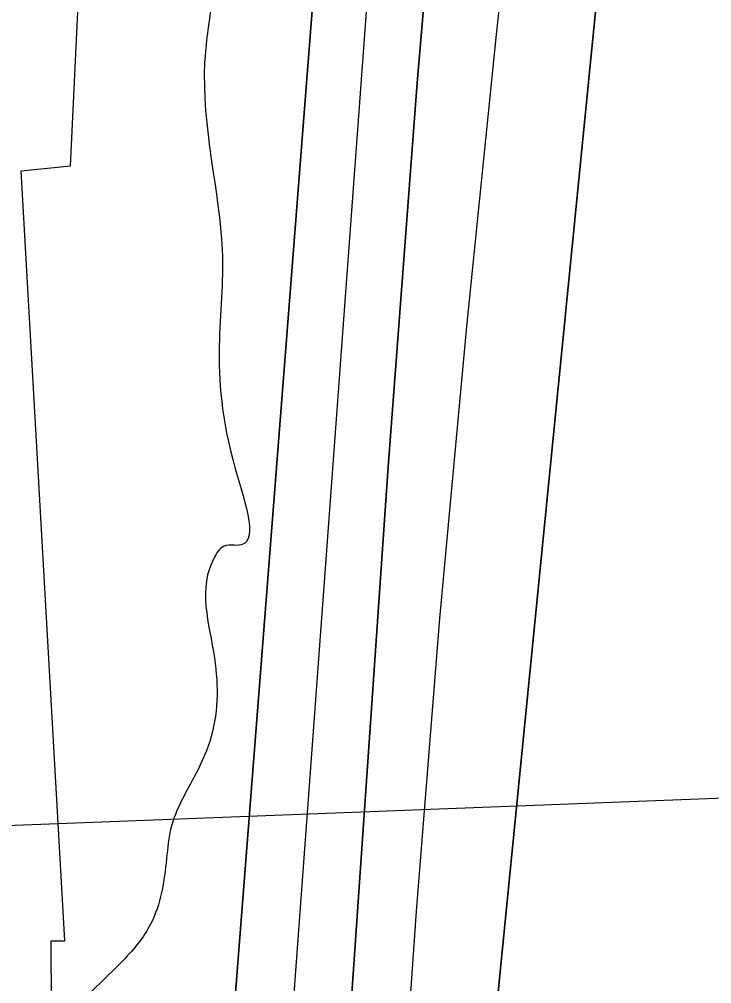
# Model space of a CAD drawing. Extents: x 3297772 to 3335630, y 634068 to 659439.
# Drawn here: x 3311992 to 3312124.8, y 654296.4 to 654481.6 of the extents above; entities that cross this region are included whole.
import ezdxf

# ---------------------------------------------------------------- set-up
doc = ezdxf.new("R2010")
doc.units = 0
for name, color, linetype in [('V-RIVR-EDGE', 7, 'Continuous'), ('V-RIVR-RANG', 7, 'Continuous'), ('V-RRAP-RVMT', 7, 'Continuous'), ('V-TOPO-DPTH', 7, 'Continuous'), ('V-TOPO-MINR', 7, 'Continuous'), ('V-TOPO-WATR', 7, 'Continuous')]:
    doc.layers.add(name, color=color, linetype=linetype)

msp = doc.modelspace()

# ---------------------------------------------------------------- linework, layer by layer
at = {"layer": 'V-RIVR-EDGE'}
msp.add_spline([(3312883.8338064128, 657641.8161447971), (3312877.430811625, 657629.1357036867), (3312871.368354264, 657628.7177355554), (3312863.1143515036, 657617.4812153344), (3312850.094618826, 657604.957602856), (3312831.4314674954, 657586.3865210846), (3312812.7800925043, 657572.5779575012), (3312803.2347151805, 657564.3753424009), (3312789.368340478, 657559.6470826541), (3312783.725992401, 657554.0325695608), (3312778.948486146, 657547.9829591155), (3312767.6466607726, 657529.8266337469), (3312766.743278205, 657514.6753079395), (3312759.3583995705, 657504.7355151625), (3312737.6495667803, 657480.1105406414), (3312721.156549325, 657463.6988869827), (3312710.729200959, 657449.0040700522), (3312699.4391519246, 657435.6102628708), (3312692.926609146, 657428.2660661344), (3312686.8427402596, 657419.1889740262), (3312681.620501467, 657408.3779159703), (3312674.6225442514, 657379.8199360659), (3312668.493711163, 657352.558683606), (3312668.043625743, 657345.6324550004), (3312665.876703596, 657344.771895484), (3312663.273613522, 657342.6135379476), (3312660.20544996, 657327.4675650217), (3312656.7203888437, 657318.8170056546), (3312656.2788680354, 657315.3544266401), (3312656.2724445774, 657312.756689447), (3312656.2542447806, 657305.3964340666), (3312649.2937577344, 657291.9919211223), (3312642.3322001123, 657278.1544519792), (3312629.293197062, 657257.8376279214), (3312613.6725154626, 657244.021570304), (3312607.1653255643, 657238.8421545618), (3312604.126067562, 657235.3859990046), (3312597.1516630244, 657216.3530554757), (3312589.7485845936, 657199.0530073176), (3312576.287331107, 657183.0668158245), (3312552.8466735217, 657158.4461236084), (3312535.9185587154, 657141.1696281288), (3312529.8421838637, 657135.1232294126), (3312518.532864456, 657113.9362106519), (3312495.0900657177, 657088.4496060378), (3312476.425843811, 657069.4455680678), (3312466.009201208, 657059.0803131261), (3312458.6275343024, 657050.4393889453), (3312456.42207141, 657033.9924062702), (3312453.3785311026, 657028.8044259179), (3312435.148335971, 657010.2322735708), (3312419.518019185, 656992.5196101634), (3312412.127787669, 656980.4150363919), (3312408.1883588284, 656963.1064236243), (3312401.639416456, 656941.041716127), (3312399.8636980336, 656923.2947942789), (3312398.9667389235, 656910.7412056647), (3312397.643247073, 656900.7864248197), (3312392.4220788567, 656890.4083229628), (3312371.993914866, 656858.419881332), (3312368.0801798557, 656851.5022173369), (3312358.9773939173, 656847.1951374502), (3312355.0690117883, 656842.4422544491), (3312348.1042424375, 656827.3059167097), (3312342.0235852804, 656819.5276931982), (3312329.8794001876, 656810.8985453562), (3312322.9317600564, 656802.6895067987), (3312315.5383168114, 656789.2860644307), (3312314.21803669, 656780.6301521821), (3312315.050761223, 656767.206368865), (3312319.355699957, 656757.2376705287), (3312322.3692641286, 656750.3028773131), (3312324.9573661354, 656746.3998480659), (3312326.243387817, 656741.2011619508), (3312321.9031200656, 656736.8823057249), (3312315.4012830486, 656733.8676709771), (3312309.3345433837, 656731.7178780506), (3312293.701014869, 656712.7063460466), (3312281.0906857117, 656690.6566266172), (3312277.156609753, 656675.5127948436), (3312275.391597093, 656662.0954349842), (3312281.8484699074, 656646.9259093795), (3312281.831340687, 656639.9986101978), (3312278.3398561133, 656628.750313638), (3312273.1176173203, 656617.9392555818), (3312258.7915220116, 656602.3881614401), (3312246.2004632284, 656588.13165359), (3312240.5645386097, 656585.1148776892), (3312233.1925068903, 656580.3705592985), (3312231.0105966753, 656573.4486129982), (3312216.1776754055, 656528.0246117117), (3312209.606250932, 656496.8678240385), (3312208.269912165, 656481.7175688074), (3312210.836602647, 656469.1554155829), (3312213.842672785, 656459.1899289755), (3312219.027441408, 656454.8475200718), (3312220.75177217, 656451.8125443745), (3312220.3038279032, 656445.7522281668), (3312215.5231099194, 656438.4037491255), (3312207.706345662, 656428.8979831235), (3312199.455554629, 656418.9603314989), (3312190.78572489, 656414.6521810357), (3312182.9721723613, 656406.4452836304), (3312174.2777193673, 656392.1791405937), (3312172.952086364, 656381.3584473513), (3312175.958156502, 656371.3929607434), (3312180.698192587, 656362.289104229), (3312182.828715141, 656348.4291529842), (3312180.2020723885, 656336.7457590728), (3312175.838251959, 656322.901866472), (3312165.832083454, 656303.4434607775), (3312151.0601850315, 656282.697962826), (3312142.3668026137, 656268.8647759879), (3312132.7968020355, 656250.704168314), (3312126.258565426, 656232.9690228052), (3312123.6126523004, 656213.4924173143), (3312124.376859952, 656172.3594372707), (3312121.3183315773, 656161.1100701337), (3312110.4216274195, 656131.6958130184), (3312106.9408486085, 656124.7770784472), (3312106.4939749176, 656119.1497184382), (3312106.482198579, 656114.3872002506), (3312107.7767848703, 656112.6521637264), (3312112.961553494, 656108.3097548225), (3312112.952988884, 656104.8461052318), (3312110.347757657, 656101.8218352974), (3312104.7118330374, 656098.805059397), (3312099.9493148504, 656098.8168357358), (3312095.177161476, 656094.9320062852), (3312090.8433171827, 656093.2108872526), (3312087.813694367, 656093.6513374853), (3312081.752307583, 656093.666325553), (3312077.84820776, 656090.6452673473), (3312073.4522700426, 656063.8126887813), (3312068.1647260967, 656026.5913025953), (3312055.9702239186, 655997.6132134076), (3312045.5246757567, 655975.5581410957), (3312040.292801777, 655960.8504772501), (3312035.4746136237, 655938.3485312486), (3312031.918894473, 655901.1228627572), (3312030.1324702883, 655879.0463789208), (3312024.8856082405, 655858.2773282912), (3312021.8302915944, 655848.3268297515), (3312021.8185152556, 655843.5643115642), (3312023.095972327, 655834.9019758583), (3312020.4661178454, 655821.9197133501), (3312016.978915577, 655812.4032415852), (3312015.203197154, 655794.6563197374), (3312007.338256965, 655765.6675247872), (3312000.7935968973, 655745.3346420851), (3311997.755409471, 655742.3114427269), (3311991.6908109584, 655741.0275621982), (3311986.484630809, 655736.710847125), (3311975.143194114, 655702.5351423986), (3311969.875991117, 655673.5399239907), (3311967.682304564, 655661.8554595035), (3311967.6202111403, 655636.7439999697), (3311969.6629464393, 655587.381640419), (3311970.066997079, 655575.6907524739), (3311970.056291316, 655571.3611904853), (3311972.2210723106, 655571.3558376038), (3311981.7461086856, 655571.3322849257), (3311985.2022642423, 655568.2930269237), (3311986.876277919, 655544.9091098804), (3311989.4526035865, 655536.2435624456), (3311993.3277978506, 655527.574803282), (3311994.1508871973, 655510.2544141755), (3311994.9354357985, 655477.3476019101), (3311993.584108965, 655456.1359598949), (3311993.5584151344, 655445.7450111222), (3311996.134740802, 655437.0794636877), (3311998.283463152, 655430.5797678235), (3311999.5523556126, 655418.4537825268), (3312002.1383164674, 655413.6848408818), (3312005.5923308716, 655409.7796704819), (3312006.8729996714, 655402.4162033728), (3312010.7182178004, 655381.6246706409), (3312015.8312578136, 655348.274196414), (3312020.081597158, 655316.224731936), (3312020.8843455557, 655290.678175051), (3312024.337289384, 655286.3400484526), (3312024.3287247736, 655282.8763988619), (3312021.7202818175, 655278.5532603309), (3312020.8276050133, 655267.731496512), (3312020.355037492, 655251.7131877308), (3312023.746958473, 655222.6965577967), (3312024.121032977, 655198.8828962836), (3312027.0917740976, 655174.6298551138), (3312027.9170045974, 655158.1753784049), (3312027.89345192, 655148.6503420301), (3312033.053597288, 655134.3499405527), (3312042.513328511, 655107.9160597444), (3312048.9573544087, 655087.5510597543), (3312050.659203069, 655075.4240038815), (3312051.930236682, 655064.1639309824), (3312054.082170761, 655058.9631037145), (3312054.9341656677, 655053.332531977), (3312054.4787273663, 655044.2415223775), (3312054.4423277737, 655029.5210116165), (3312054.4337631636, 655026.0573620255), (3312057.4644565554, 655026.0498679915), (3312058.7387018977, 655016.0886636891), (3312058.7226432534, 655009.5943207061), (3312057.8503073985, 655006.9987246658), (3312058.700161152, 655000.5022405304), (3312065.6156839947, 654995.7225931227), (3312069.0557809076, 654986.1889921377), (3312073.7765466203, 654969.2919240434), (3312075.0432979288, 654956.300026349), (3312078.4726890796, 654942.4368633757), (3312077.5768005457, 654930.3162309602), (3312077.5286246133, 654910.8332020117), (3312077.4686723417, 654886.5876548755), (3312076.5535134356, 654866.6738108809), (3312076.5085492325, 654848.4896505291), (3312076.0552520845, 654840.2645533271), (3312077.761383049, 654829.8693222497), (3312080.336638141, 654820.7708186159), (3312078.148304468, 654811.2511351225), (3312075.944982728, 654795.6700648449), (3312071.5833034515, 654782.6920846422), (3312065.5090697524, 654777.5115983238), (3312055.0538864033, 654751.559920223), (3312052.4325965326, 654742.0413073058), (3312052.829153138, 654727.3197259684), (3312052.8077416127, 654718.6606019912), (3312051.919347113, 654709.570662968), (3312048.0098944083, 654704.3848237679), (3312044.106865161, 654701.7967217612), (3312043.6385799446, 654687.5102377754), (3312041.8767790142, 654675.3917465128), (3312043.593615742, 654669.3260774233), (3312047.462386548, 654658.0595810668), (3312051.33543966, 654648.5249095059), (3312056.939246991, 654638.5529994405), (3312058.2177746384, 654630.3236199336), (3312056.9082002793, 654625.9972696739), (3312053.868942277, 654622.5411141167), (3312055.5600851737, 654606.0844962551), (3312057.2480163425, 654588.3290097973), (3312055.8977600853, 654567.5503239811), (3312049.3520294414, 654546.7844850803), (3312038.4628193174, 654520.400921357), (3312032.3618212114, 654504.396530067), (3312028.848925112, 654484.48910953), (3312027.522221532, 654473.2354600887), (3312030.8970132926, 654437.2915309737), (3312033.3909045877, 654395.2883562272), (3312033.7874611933, 654380.5667748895), (3312031.622680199, 654380.5721277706), (3312029.452546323, 654378.4126996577), (3312029.404370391, 654358.9296707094), (3312028.498846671, 654342.9124325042), (3312025.451024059, 654335.9926273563), (3312021.0979093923, 654326.4782967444), (3312020.217008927, 654320.419051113), (3312017.1552688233, 654307.8708153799), (3312011.9426652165, 654300.9563631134), (3312002.828102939, 654291.8867650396), (3311994.1411439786, 654280.6513153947), (3311985.0148053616, 654266.819199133), (3311975.011848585, 654248.6596620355), (3311965.0121035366, 654231.7989935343), (3311959.338708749, 654213.6287506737), (3311951.921712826, 654190.7002719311), (3311944.932320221, 654165.605941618), (3311941.4172829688, 654144.8326086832), (3311939.6447762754, 654128.3845554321), (3311938.3127198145, 654114.9661249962), (3311937.424325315, 654105.876185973), (3311937.386855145, 654090.722719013), (3311937.790905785, 654079.0318310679), (3311943.826598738, 654068.6258942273), (3311951.5876930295, 654055.6179378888), (3311959.7624731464, 654034.8156993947), (3311962.7653315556, 654023.5513441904), (3311962.7449906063, 654015.3251764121), (3311964.900136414, 654011.4232177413), (3311970.961523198, 654011.4082296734), (3311980.4822772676, 654009.6528521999), (3311992.5847098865, 654001.396708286), (3311999.4788212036, 653987.9579369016), (3312004.6282608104, 653969.3279734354), (3312011.948904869, 653953.2903942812), (3312017.9589039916, 653932.4935086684), (3312020.079791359, 653914.7369516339), (3312021.7612990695, 653894.3837279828), (3312019.5569067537, 653878.3697015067), (3312014.292915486, 653850.6733516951), (3312012.0842408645, 653832.9275004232), (3312009.9055423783, 653827.3044227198), (3312003.7916973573, 653806.1045570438), (3312002.0266846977, 653792.6871971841), (3312001.9817204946, 653774.5030368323), (3312001.9720853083, 653770.6064310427), (3312001.914274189, 653747.2267963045), (3312003.16603743, 653728.1735118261), (3312002.7116697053, 653719.5154584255), (3312004.849686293, 653708.6862005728), (3312015.621133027, 653687.444582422), (3312023.819465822, 653676.1673803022), (3312027.704295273, 653671.3952269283), (3312028.560572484, 653667.496479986), (3312028.98282292, 653663.1658474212), (3312031.1326158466, 653657.0991077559), (3312034.5844890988, 653652.3280249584), (3312037.1693793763, 653647.1261271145), (3312036.716082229, 653638.9010299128), (3312035.3829551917, 653625.0496432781), (3312037.0965801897, 653617.6851055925), (3312040.9771273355, 653611.1811274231), (3312040.967492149, 653607.2845216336), (3312039.223891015, 653602.5262857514), (3312043.5481001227, 653600.3507989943), (3312043.536323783, 653595.5882808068), (3312041.347990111, 653586.0685973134), (3312040.46280734, 653578.2775268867), (3312040.4403252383, 653569.1854467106), (3312044.2994608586, 653554.0223445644), (3312050.756333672, 653538.8528189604), (3312058.5067222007, 653521.5153006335), (3312065.4040452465, 653509.375397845), (3312069.2385576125, 653484.254303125), (3312070.480685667, 653461.3044128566), (3312067.00418916, 653456.1175030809), (3312066.991342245, 653450.9220286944), (3312074.762071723, 653441.8106781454), (3312079.9564755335, 653441.3648750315), (3312080.378725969, 653437.0342424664), (3312084.666535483, 653420.1382449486), (3312091.1201965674, 653403.669850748), (3312098.4386994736, 653386.7663591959), (3312109.6495258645, 653368.1214076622), (3312121.7423232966, 653355.968657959), (3312125.622870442, 653349.4646797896), (3312128.195984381, 653339.5002637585), (3312130.352200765, 653336.031261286), (3312138.1422006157, 653334.7131223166), (3312144.182175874, 653326.0390102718), (3312155.8280996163, 653308.2589005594), (3312169.632380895, 653287.875700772), (3312173.499010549, 653275.7432920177), (3312176.9519543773, 653271.4051654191), (3312179.983718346, 653271.830627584), (3312182.5803849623, 653271.3912479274), (3312186.459861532, 653264.4543135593), (3312198.9791917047, 653249.7027560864), (3312207.6169041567, 653241.0222205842), (3312220.1180345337, 653218.9104077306), (3312235.208337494, 653193.3285218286), (3312245.101024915, 653166.8935704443), (3312251.5471919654, 653147.3944828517), (3312254.9808654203, 653135.2631446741), (3312261.8931765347, 653129.1846286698), (3312265.7844294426, 653127.0102124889), (3312270.0893681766, 653117.0415141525), (3312278.68639873, 653091.9086430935), (3312283.818709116, 653066.351380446), (3312289.8083672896, 653037.3283270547), (3312290.6335977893, 653020.8738503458), (3312298.8276482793, 653007.864823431), (3312313.061674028, 652986.1816844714), (3312331.195517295, 652965.7877789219), (3312349.324007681, 652943.2290923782), (3312366.578021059, 652917.2088973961), (3312380.370525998, 652892.0631794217), (3312391.134478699, 652867.7908678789), (3312399.285706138, 652837.4635930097), (3312404.4212282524, 652813.2051989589), (3312413.8638302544, 652779.8440189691), (3312426.2621853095, 652716.1684110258), (3312433.5314417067, 652679.3489343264), (3312435.210808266, 652658.1297982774), (3312432.583094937, 652646.0134481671), (3312429.9639462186, 652637.3607476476), (3312427.7809654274, 652630.0058451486), (3312427.7595539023, 652621.3467211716), (3312435.496024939, 652598.3807722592), (3312438.912569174, 652579.3221348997), (3312438.443213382, 652564.6026947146), (3312439.243820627, 652538.1902254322), (3312442.226338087, 652518.6997024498), (3312447.3843423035, 652503.5333885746), (3312468.058111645, 652459.7534248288), (3312483.548182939, 652420.7488261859), (3312498.1712712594, 652381.313412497), (3312505.925942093, 652365.7077189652), (3312511.0989343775, 652356.6027918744), (3312510.64563723, 652348.3776946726), (3312513.664554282, 652343.6076824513), (3312517.1207098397, 652340.5684244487), (3312519.704529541, 652334.9335704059), (3312520.121427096, 652328.4381568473), (3312520.5426069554, 652323.6745680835), (3312524.8603926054, 652318.9013441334), (3312527.422800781, 652304.6073661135), (3312533.478834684, 652302.4275970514), (3312534.7734209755, 652300.6925605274), (3312534.759503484, 652295.0641299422), (3312533.4552820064, 652292.9025606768), (3312539.492045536, 652282.9295800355), (3312543.359745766, 652271.2301274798), (3312557.172591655, 652254.3105772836), (3312567.5282114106, 652239.9973288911), (3312583.9473591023, 652226.5350048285), (3312597.762346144, 652210.4813670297), (3312621.9308117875, 652179.2485684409), (3312627.1038040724, 652170.1436413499), (3312635.3160543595, 652164.4948698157), (3312643.0899955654, 652156.6823878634), (3312650.425627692, 652146.7061954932), (3312660.7705416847, 652128.0633851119), (3312679.291306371, 652089.0512924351), (3312693.928312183, 652055.2443093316), (3312706.413383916, 652026.638153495), (3312729.269063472, 651989.7801360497), (3312750.4057651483, 651958.1218752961), (3312768.0970170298, 651933.8324345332), (3312782.771493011, 651915.1789183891), (3312793.569704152, 651904.7612052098), (3312806.081540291, 651886.978954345), (3312821.1814784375, 651865.2936742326), (3312842.771477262, 651841.8605106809), (3312858.7512452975, 651825.8015200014), (3312876.907570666, 651814.4996946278), (3312895.055331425, 651799.7342196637), (3312904.1356352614, 651794.9492193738), (3312909.313980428, 651788.009073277), (3312919.2270087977, 651769.8002896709), (3312923.535159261, 651761.1304599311), (3312925.694587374, 651758.9603260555), (3312932.620815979, 651758.5102406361), (3312939.9703655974, 651754.162478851), (3312941.2628107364, 651751.5615299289), (3312945.9899999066, 651737.262199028), (3312947.2685275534, 651729.0328195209), (3312950.2863740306, 651723.8298511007), (3312963.6662637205, 651706.9113714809), (3312981.788330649, 651681.7549477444)], degree=3, dxfattribs=at)
at = {"layer": 'V-RIVR-RANG'}
msp.add_line((3311485.4464, 654307.2759000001), (3312822.4463000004, 654358.9998), dxfattribs=at)
at = {"layer": 'V-RRAP-RVMT'}
for p, q in [((3312001.756000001, 654453.425999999), (3312007.477000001, 654572.4669999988)), ((3311992.324000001, 654452.4699999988), (3312001.756000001, 654453.425999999)), ((3312000.6981054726, 654304.6525466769), (3311992.324000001, 654452.4699999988)), ((3311998.146475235, 654269.6200006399), (3311998.0910000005, 654304.6729999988)), ((3311998.091000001, 654304.6729999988), (3312000.6981054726, 654304.6525466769))]:
    msp.add_line(p, q, dxfattribs=at)
at = {"layer": 'V-TOPO-DPTH'}
for points in [[(3312305.0074892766, 653145.283562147), (3312049.3143746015, 654117.7189382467), (3312047.7022119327, 654129.6328760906), (3312046.663065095, 654141.5759979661), (3312046.4834420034, 654153.5628958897), (3312046.8768347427, 654165.5789778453), (3312062.7073879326, 654395.6529971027), (3312068.2977203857, 654469.3888673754), (3312074.572515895, 654543.0616312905), (3312081.8740059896, 654616.6397356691), (3312089.8599591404, 654690.1547336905), (3312100.0362162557, 654778.1155419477), (3312103.4780720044, 654807.5991553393), (3312106.960531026, 654837.077929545), (3312110.503894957, 654866.5494449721), (3312114.0878621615, 654896.0161212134), (3312119.6193499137, 654941.1062005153), (3312120.3238715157, 654948.0318786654), (3312120.8369460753, 654954.9677444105), (3312121.062850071, 654961.9188915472), (3312233.6646827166, 656308.8116497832)], [(3312233.6646827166, 656308.8116497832), (3312121.062850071, 654961.9188915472), (3312120.8369460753, 654954.9677444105), (3312120.3238715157, 654948.0318786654), (3312119.6193499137, 654941.1062005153), (3312114.0878621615, 654896.0161212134), (3312110.503894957, 654866.5494449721), (3312106.960531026, 654837.077929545), (3312103.4780720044, 654807.5991553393), (3312100.0362162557, 654778.1155419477), (3312089.8599591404, 654690.1547336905), (3312081.8740059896, 654616.6397356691), (3312074.572515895, 654543.0616312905), (3312068.2977203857, 654469.3888673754), (3312062.7073879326, 654395.6529971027), (3312046.8768347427, 654165.5789778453), (3312046.4834420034, 654153.5628958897), (3312046.663065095, 654141.5759979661), (3312047.7022119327, 654129.6328760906), (3312049.3143746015, 654117.7189382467), (3312305.0074892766, 653145.283562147)], [(3312196.855526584, 653433.7235594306), (3312029.5747225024, 654093.8755070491), (3312026.407993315, 654117.524917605), (3312024.422143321, 654141.2290421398), (3312024.2076121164, 654165.0152376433), (3312025.173960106, 654188.8561471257), (3312075.087318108, 654828.5556860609), (3312075.253405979, 654830.5024482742), (3312075.6512419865, 654834.3892520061), (3312075.8829901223, 654836.3292935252), (3312076.4304461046, 654840.6627992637), (3312076.7674269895, 654843.4361995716), (3312076.7283544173, 654844.6723353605), (3312076.682619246, 654844.8740415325), (3312200.058590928, 656296.6123203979)], [(3312200.058590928, 656296.6123203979), (3312076.682619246, 654844.8740415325), (3312076.7283544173, 654844.6723353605), (3312076.7674269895, 654843.4361995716), (3312076.4304461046, 654840.6627992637), (3312075.8829901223, 654836.3292935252), (3312075.6512419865, 654834.3892520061), (3312075.253405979, 654830.5024482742), (3312075.087318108, 654828.5556860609), (3312025.173960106, 654188.8561471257), (3312024.2076121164, 654165.0152376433), (3312024.422143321, 654141.2290421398), (3312026.407993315, 654117.524917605), (3312029.5747225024, 654093.8755070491), (3312196.855526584, 653433.7235594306)], [(3312259.315022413, 656257.4758993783), (3312165.2138671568, 655079.6405519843), (3312164.856172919, 655066.2901870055), (3312163.9118202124, 655052.968460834), (3312162.5763618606, 655039.6658271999), (3312141.945161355, 654871.484740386), (3312139.7096354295, 654852.7219014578), (3312137.5611276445, 654833.9494095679), (3312135.5431470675, 654815.162438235), (3312133.612184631, 654796.3658139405), (3312069.781902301, 654153.0354568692), (3312069.610117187, 654151.1849998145), (3312069.321237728, 654147.4798216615), (3312069.2041433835, 654145.6251005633), (3312069.0136218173, 654142.2699077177), (3312069.0136550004, 654141.9149840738), (3312069.810645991, 654138.0554912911), (3312070.146514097, 654136.9018678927), (3312141.0235491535, 653885.3206207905)], [(3312141.0235491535, 653885.3206207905), (3312070.146514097, 654136.9018678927), (3312069.810645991, 654138.0554912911), (3312069.0136550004, 654141.9149840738), (3312069.0136218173, 654142.2699077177), (3312069.2041433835, 654145.6251005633), (3312069.321237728, 654147.4798216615), (3312069.610117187, 654151.1849998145), (3312069.781902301, 654153.0354568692), (3312133.612184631, 654796.3658139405), (3312135.5431470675, 654815.162438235), (3312137.5611276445, 654833.9494095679), (3312139.7096354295, 654852.7219014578), (3312141.945161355, 654871.484740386), (3312162.5763618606, 655039.6658271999), (3312163.9118202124, 655052.968460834), (3312164.856172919, 655066.2901870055), (3312165.2138671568, 655079.6405519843), (3312259.315022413, 656257.4758993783)]]:
    msp.add_lwpolyline(points, dxfattribs=at)
at = {"layer": 'V-TOPO-MINR'}
for points in [[(3312233.6646827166, 656308.8116497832), (3312121.062850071, 654961.9188915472), (3312120.8369460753, 654954.9677444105), (3312120.3238715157, 654948.0318786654), (3312119.6193499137, 654941.1062005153), (3312114.0878621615, 654896.0161212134), (3312110.503894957, 654866.5494449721), (3312106.960531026, 654837.077929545), (3312103.4780720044, 654807.5991553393), (3312100.0362162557, 654778.1155419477), (3312089.8599591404, 654690.1547336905), (3312081.8740059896, 654616.6397356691), (3312074.572515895, 654543.0616312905), (3312068.2977203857, 654469.3888673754), (3312062.7073879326, 654395.6529971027), (3312046.8768347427, 654165.5789778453), (3312046.4834420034, 654153.5628958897), (3312046.663065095, 654141.5759979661), (3312047.7022119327, 654129.6328760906), (3312049.3143746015, 654117.7189382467), (3312305.0074892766, 653145.283562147)], [(3312259.315022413, 656257.4758993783), (3312165.2138671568, 655079.6405519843), (3312164.856172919, 655066.2901870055), (3312163.9118202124, 655052.968460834), (3312162.5763618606, 655039.6658271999), (3312141.945161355, 654871.484740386), (3312139.7096354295, 654852.7219014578), (3312137.5611276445, 654833.9494095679), (3312135.5431470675, 654815.162438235), (3312133.612184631, 654796.3658139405), (3312069.781902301, 654153.0354568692), (3312069.610117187, 654151.1849998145), (3312069.321237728, 654147.4798216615), (3312069.2041433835, 654145.6251005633), (3312069.0136218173, 654142.2699077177), (3312069.0136550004, 654141.9149840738), (3312069.810645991, 654138.0554912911), (3312070.146514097, 654136.9018678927), (3312141.0235491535, 653885.3206207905)], [(3312116.3806609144, 654782.7252687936), (3312083.4500204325, 654478.6733526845), (3312077.7603374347, 654422.6238202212), (3312072.573530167, 654366.5311936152), (3312068.1410364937, 654310.3739257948), (3312064.2114185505, 654254.1735638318), (3312057.8788091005, 654153.9288324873), (3312057.7082160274, 654147.8300789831), (3312057.8215848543, 654141.7465869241), (3312058.360896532, 654135.6859870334), (3312059.18417011, 654129.6406485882), (3312068.715604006, 654074.2718697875), (3312071.1801731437, 654061.5218349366), (3312073.988578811, 654048.8554504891), (3312077.3127392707, 654036.314541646), (3312080.98073626, 654023.857283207), (3312084.8568037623, 654011.4476661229), (3312088.665138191, 653999.0175989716), (3312092.371873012, 653986.5568567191), (3312096.010874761, 653974.0756643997), (3312138.5142705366, 653826.0499334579)], [(3312075.048334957, 654695.5549906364), (3312071.802986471, 654659.6940492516), (3312068.899122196, 654623.7997420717), (3312035.9816258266, 654177.2211540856), (3312035.3202763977, 654159.2911333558), (3312035.53156227, 654141.4034230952), (3312037.051801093, 654123.5791785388), (3312039.4446752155, 654105.797244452), (3312210.3078753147, 653448.0353407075)]]:
    msp.add_lwpolyline(points, dxfattribs=at)
at = {"layer": 'V-TOPO-WATR'}
msp.add_lwpolyline([(3312200.058590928, 656296.6123203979), (3312076.682619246, 654844.8740415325), (3312076.7283544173, 654844.6723353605), (3312076.7674269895, 654843.4361995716), (3312076.4304461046, 654840.6627992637), (3312075.8829901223, 654836.3292935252), (3312075.6512419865, 654834.3892520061), (3312075.253405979, 654830.5024482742), (3312075.087318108, 654828.5556860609), (3312025.173960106, 654188.8561471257), (3312024.2076121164, 654165.0152376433), (3312024.422143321, 654141.2290421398), (3312026.407993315, 654117.524917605), (3312029.5747225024, 654093.8755070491), (3312196.855526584, 653433.7235594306)], dxfattribs=at)

doc.saveas('drawing.dxf')
